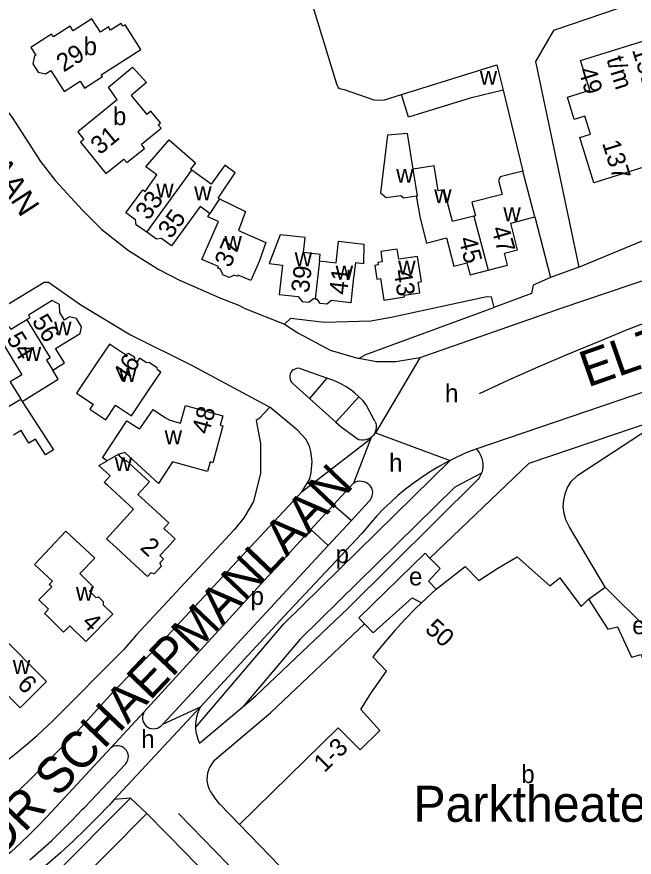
# Model space of a CAD drawing. Extents: x 161141 to 163125, y 381621 to 383200.
# Drawn here: x 161669 to 161806, y 382181.3 to 382367.8 of the extents above; entities that cross this region are included whole.
import ezdxf

# ---------------------------------------------------------------- set-up
doc = ezdxf.new("R2010")
doc.units = 0
for name, color, linetype in [('BLT_Basislijn', 7, 'Continuous'), ('BLT_Bebouwing', 7, 'Continuous'), ('BLT_Bebouwing_beschrifting', 7, 'Continuous'), ('BLT_Centroide', 7, 'Continuous'), ('BLT_Huisnummer', 7, 'Continuous'), ('BLT_Huisnummer_reeks', 7, 'Continuous'), ('BLT_Onderverdeling_panden', 7, 'Continuous'), ('BLT_Straatnaam', 7, 'Continuous'), ('BLT_Straatnaam_hoofdweg', 7, 'Continuous'), ('BLT_Vlakafsluiter', 7, 'Continuous')]:
    doc.layers.add(name, color=color, linetype=linetype)

msp = doc.modelspace()

# ---------------------------------------------------------------- linework, layer by layer
at = {"layer": 'BLT_Basislijn'}
for p, q in [((161776.87, 382351.49), (161781.24, 382333.52)), ((161783.91, 382323.37), (161787.4, 382309.9)), ((161793.69, 382312.24), (161787.4, 382309.9)), ((161783.21, 382306.35), (161774.79, 382303.26)), ((161789.94, 382303.1), (161758.44, 382292.1)), ((161737.53, 382287.68), (161732.18, 382289.61)), ((161737.79, 382287.57), (161733.9, 382283.11)), ((161737.79, 382287.57), (161737.53, 382287.68)), ((161730.25, 382286.4), (161733.9, 382283.11)), ((161770.9, 382271.87), (161809.35, 382284.99)), ((161733.9, 382283.11), (161739.77, 382277.83)), ((161744.89, 382283.46), (161739.77, 382277.83)), ((161748.45, 382278.05), (161746.52, 382281.69)), ((161813.37, 382279.08), (161782.6, 382268.66)), ((161748.04, 382274.86), (161747.71, 382274.5)), ((161748.35, 382275.23), (161748.04, 382274.86)), ((161770.18, 382271.62), (161770.9, 382271.87)), ((161760.64, 382247.64), (161782.6, 382268.66)), ((161771.35, 382265.2), (161742.44, 382236.49)), ((161743.74, 382264.34), (161739.25, 382259.45)), ((161739.25, 382259.45), (161734.25, 382254)), ((161739.25, 382259.45), (161743.21, 382256)), ((161747.16, 382260.27), (161743.21, 382256)), ((161743.21, 382256), (161738.06, 382250.44)), ((161795.86, 382238.55), (161799.51, 382241.21)), ((161709.53, 382206.57), (161719.11, 382214.67)), ((161682.56, 382209.37), (161676.38, 382203.14)), ((161697.84, 382191.01), (161694.18, 382194.42)), ((161713.98, 382193.16), (161712.7, 382194.75)), ((161713.98, 382193.16), (161718.43, 382188.51)), ((161706.55, 382182.09), (161697.84, 382191.01)), ((161704.83, 382191), (161754.16, 382140.56)), ((161710.2, 382178.37), (161706.55, 382182.09))]:
    msp.add_line(p, q, dxfattribs=at)
for points in [[(161595.84, 382460.72), (161596.92, 382458.74), (161611.47, 382435.7), (161611.61, 382435.15), (161612.76, 382433.33), (161647.66, 382377.83), (161648.55, 382376.12), (161656.88, 382363.14), (161666.97, 382346.69), (161667.98, 382345.4), (161674.24, 382335.63), (161677.56, 382331.37), (161683.55, 382324.85), (161687.86, 382320.54), (161693.76, 382315.92), (161698.71, 382312.8), (161700.46, 382311.71), (161704.92, 382309.44), (161714.05, 382305.43), (161718.43, 382303.74), (161719.44, 382303.14), (161728.38, 382299.55)], [(161674.9, 382417.55), (161680.08, 382409.37), (161685.15, 382401.83), (161686.05, 382401.99), (161718.73, 382414), (161720.52, 382414.27), (161731.64, 382380.01), (161739.94, 382352.91), (161740.26, 382352.11), (161740.58, 382351.85), (161741.6, 382351.66), (161748.23, 382349.34), (161750.34, 382349.3), (161754.35, 382350.52)], [(161810, 382372.25), (161788.1, 382364.7), (161784.08, 382357.84), (161793.69, 382312.24)], [(161793.69, 382312.24), (161822.54, 382324.21), (161823.81, 382325.1), (161843.74, 382336.23), (161846.45, 382340.89), (161847.52, 382345.91), (161849.28, 382355.23)], [(161854.27, 382325.33), (161851.62, 382323.99), (161789.94, 382303.1)], [(161771.61, 382284.21), (161778.13, 382287.19), (161784.68, 382290.09), (161791.26, 382292.92), (161797.88, 382295.68), (161804.52, 382298.36), (161811.2, 382300.97), (161817.9, 382303.51), (161824.63, 382305.97), (161831.39, 382308.35), (161838.18, 382310.66), (161844.99, 382312.89), (161851.82, 382315.05), (161858.68, 382317.13), (161861.33, 382317.91)], [(161787.4, 382309.9), (161783.57, 382308.2), (161783.21, 382306.35)], [(161629.78, 382281.38), (161675.04, 382308.9), (161676, 382308.89), (161683.17, 382303.86), (161694.24, 382297.2), (161707.92, 382290.37), (161725.11, 382281.14)], [(161728.38, 382299.55), (161729.8, 382300.92), (161737.29, 382299.99), (161747.53, 382300.31), (161752.03, 382301.1), (161773.27, 382305.7), (161774.25, 382305.62), (161774.79, 382303.26)], [(161744.85, 382291.95), (161746.43, 382292.82), (161774.79, 382303.26)], [(161728.38, 382299.55), (161731.36, 382297.68), (161738.51, 382293.82), (161744.85, 382291.95)], [(161758.44, 382292.1), (161753.09, 382291.22), (161748.77, 382291.22), (161744.85, 382291.95)], [(161732.18, 382289.61), (161731.81, 382289.73), (161731.43, 382289.77), (161731.04, 382289.74), (161730.67, 382289.62), (161730.33, 382289.43), (161730.04, 382289.18), (161729.8, 382288.87), (161729.64, 382288.52), (161729.54, 382288.14), (161729.53, 382287.75), (161729.6, 382287.37), (161729.74, 382287.01), (161729.96, 382286.69), (161730.25, 382286.4)], [(161744.89, 382283.46), (161744.01, 382284.24), (161743.06, 382284.98), (161742.07, 382285.65), (161741.04, 382286.25), (161739.96, 382286.78), (161738.86, 382287.24), (161737.79, 382287.57)], [(161746.52, 382281.69), (161745.74, 382282.6), (161744.89, 382283.46)], [(161725.11, 382281.14), (161722.78, 382278.63), (161722.08, 382278.16), (161723.04, 382273.06), (161723.04, 382266.51), (161721.51, 382260.21), (161719.35, 382256.56), (161717.2, 382253.92), (161695.44, 382230.54), (161692.72, 382227.36), (161677.01, 382211.56)], [(161732.29, 382262.44), (161733.99, 382265.23), (161734.33, 382266.67), (161734.52, 382269.07), (161734.24, 382271.3), (161733.91, 382272.53), (161733.08, 382274.08), (161731.27, 382276.05), (161725.11, 382281.14)], [(161739.77, 382277.83), (161740.96, 382276.76), (161744.81, 382273.98)], [(161748.45, 382278.05), (161748.62, 382277.59), (161748.72, 382277.12), (161748.74, 382276.63), (161748.67, 382276.15), (161748.53, 382275.68), (161748.35, 382275.23)], [(161799.51, 382241.21), (161791.52, 382254.7), (161790.8, 382256.18), (161790.41, 382257.59), (161790.23, 382259.1), (161790.33, 382260.52), (161790.62, 382261.9), (161791.11, 382263.16), (161792.02, 382264.63), (161793.43, 382266.08), (161813.37, 382279.08)], [(161747.71, 382274.5), (161747.3, 382274.23), (161746.86, 382274.02), (161746.39, 382273.88), (161745.91, 382273.82), (161745.43, 382273.83), (161744.95, 382273.93), (161744.81, 382273.98)], [(161770.18, 382271.62), (161768.18, 382270.78), (161766.21, 382269.87), (161765.11, 382269.3)], [(161770.9, 382271.87), (161771.3, 382271.43), (161771.67, 382270.91), (161771.96, 382270.35), (161772.18, 382269.76), (161772.33, 382269.14), (161772.4, 382268.51), (161772.39, 382267.88), (161772.3, 382267.25), (161772.13, 382266.64), (161772.06, 382266.48)], [(161708.62, 382210.05), (161728.21, 382233.07), (161765.11, 382269.3)], [(161765.11, 382269.3), (161764.28, 382268.88), (161762.38, 382267.82), (161760.53, 382266.7), (161758.72, 382265.5), (161756.95, 382264.24), (161755.23, 382262.92), (161753.56, 382261.53), (161751.95, 382260.09), (161750.38, 382258.58), (161748.88, 382257.02), (161747.43, 382255.4), (161746.04, 382253.73), (161745.54, 382253.1), (161728.33, 382234.79), (161709.71, 382214.66)], [(161772.06, 382266.48), (161766.2, 382263.37), (161731.87, 382229.66), (161719.11, 382214.67)], [(161772.06, 382266.48), (161771.88, 382266.05), (161771.57, 382265.5), (161771.35, 382265.2)], [(161743.74, 382264.34), (161744.15, 382264.56), (161744.59, 382264.7), (161745.04, 382264.77), (161745.51, 382264.76), (161745.96, 382264.66), (161746.39, 382264.49), (161746.79, 382264.25), (161747.13, 382263.95), (161747.42, 382263.59), (161747.65, 382263.18), (161747.8, 382262.74), (161747.87, 382262.29), (161747.86, 382261.82), (161747.78, 382261.37), (161747.61, 382260.94), (161747.38, 382260.54), (161747.16, 382260.27)], [(161682.56, 382209.37), (161690.41, 382218.05), (161699.17, 382226.94), (161732.29, 382262.44)], [(161734.25, 382254), (161697.18, 382213.45)], [(161738.06, 382250.44), (161734.25, 382254)], [(161701.36, 382210.81), (161738.06, 382250.44)], [(161760.64, 382247.64), (161759.58, 382248.72), (161744.89, 382234.37), (161746.13, 382233.1)], [(161762.06, 382240.79), (161760.32, 382242.57), (161762.9, 382245.34), (161760.64, 382247.64)], [(161799.51, 382241.21), (161817.74, 382223.13)], [(161746.13, 382233.1), (161748.07, 382231.11), (161756.68, 382238.83), (161758.78, 382237.76)], [(161719.11, 382214.67), (161721.99, 382217.1), (161742.44, 382236.49)], [(161712.92, 382202.89), (161725.33, 382213.38), (161746.13, 382233.1)], [(161709.71, 382214.66), (161709.34, 382213.92), (161709.04, 382213.15), (161708.82, 382212.35), (161708.67, 382211.54), (161708.61, 382210.71), (161708.62, 382210.05)], [(161697.18, 382213.45), (161697.08, 382213.25), (161696.93, 382212.83), (161696.87, 382212.39), (161696.89, 382211.95), (161696.98, 382211.51), (161697.15, 382211.1), (161697.39, 382210.73), (161697.7, 382210.4), (161698.05, 382210.14), (161698.45, 382209.94), (161698.88, 382209.82), (161699.32, 382209.77), (161699.77, 382209.81), (161700.2, 382209.93), (161700.6, 382210.11), (161700.96, 382210.37), (161701.27, 382210.69), (161701.36, 382210.81)], [(161625.41, 382180.83), (161628.52, 382181.87), (161631.6, 382182.99), (161634.66, 382184.18), (161637.68, 382185.45), (161640.67, 382186.8), (161643.63, 382188.21), (161646.56, 382189.7), (161649.44, 382191.26), (161652.29, 382192.88), (161655.09, 382194.58), (161657.86, 382196.34), (161660.58, 382198.18), (161663.25, 382200.07), (161665.88, 382202.03), (161668.46, 382204.06), (161670.99, 382206.15), (161673.47, 382208.3), (161675.89, 382210.5), (161677.01, 382211.56)], [(161708.62, 382210.05), (161708.62, 382209.89), (161708.71, 382209.07), (161708.89, 382208.26), (161709.14, 382207.47), (161709.46, 382206.71), (161709.53, 382206.57)], [(161689.83, 382205.56), (161675.69, 382190.34), (161673.78, 382188.29), (161671.81, 382186.31), (161669.78, 382184.37), (161667.7, 382182.5), (161665.56, 382180.69)], [(161671.9, 382180.72), (161674.34, 382182.84), (161676.74, 382185.02), (161679.08, 382187.26), (161681.37, 382189.56), (161683.59, 382191.91), (161684.06, 382192.37), (161693.08, 382201.92), (161693.19, 382202.04), (161693.43, 382202.41), (161693.61, 382202.81), (161693.71, 382203.24), (161693.74, 382203.68), (161693.68, 382204.12), (161693.54, 382204.54), (161693.34, 382204.93), (161693.06, 382205.28), (161692.73, 382205.57), (161692.35, 382205.8), (161691.93, 382205.96), (161691.5, 382206.03), (161691.05, 382206.03), (161690.62, 382205.95), (161690.21, 382205.79), (161689.83, 382205.56)], [(161648.17, 382180.68), (161650.76, 382182.17), (161653.31, 382183.73), (161655.81, 382185.36), (161658.27, 382187.06), (161660.68, 382188.82), (161663.05, 382190.65), (161665.36, 382192.54), (161667.63, 382194.49), (161669.84, 382196.5), (161671.99, 382198.57), (161674.09, 382200.69), (161676.14, 382202.87), (161676.38, 382203.14)], [(161712.92, 382202.89), (161712.46, 382202.37), (161712.07, 382201.81), (161711.74, 382201.21), (161711.48, 382200.57), (161711.31, 382199.91), (161711.2, 382199.23), (161711.18, 382198.54), (161711.24, 382197.86), (161711.38, 382197.18), (161711.6, 382196.53), (161711.89, 382195.91), (161712.25, 382195.33), (161712.7, 382194.75)], [(161690.62, 382194.1), (161689.52, 382192.92), (161686.9, 382190.18), (161684.21, 382187.49), (161681.47, 382184.85), (161678.67, 382182.27), (161675.82, 382179.76), (161672.92, 382177.3), (161669.97, 382174.91), (161666.96, 382172.57), (161663.91, 382170.31), (161663.37, 382169.92), (161660.9, 382168.21), (161658.38, 382166.57), (161655.82, 382164.99), (161653.21, 382163.49), (161650.57, 382162.05), (161647.89, 382160.69), (161645.17, 382159.4)], [(161694.18, 382194.42), (161676.73, 382176.83), (161673.51, 382173.76), (161672.98, 382173.23), (161671, 382171.34), (161668.97, 382169.5), (161666.88, 382167.72), (161664.74, 382166.01), (161662.56, 382164.35), (161660.33, 382162.77), (161658.05, 382161.24), (161655.73, 382159.79), (161653.36, 382158.4), (161650.96, 382157.09), (161648.52, 382155.84), (161646.05, 382154.66)], [(161694.18, 382194.42), (161690.62, 382194.1)], [(161648.03, 382150.08), (161650.57, 382151.28), (161653.08, 382152.55), (161655.55, 382153.9), (161657.98, 382155.31), (161660.37, 382156.79), (161662.72, 382158.34), (161665.02, 382159.96), (161667.27, 382161.64), (161669.48, 382163.38), (161671.63, 382165.19), (161673.74, 382167.06), (161675.78, 382168.98), (161677.05, 382170.23), (161680.28, 382173.31), (161697.84, 382191.01)]]:
    msp.add_lwpolyline(points, dxfattribs=at)
at = {"layer": 'BLT_Bebouwing'}
for p, q in [((161783.91, 382323.37), (161781.24, 382333.52)), ((161713.96, 382327.4), (161711.83, 382324.11)), ((161669.85, 382282.93), (161670.15, 382282.43)), ((161691.68, 382270.72), (161691.44, 382270.65)), ((161757.41, 382236.5), (161758.78, 382237.76)), ((161749.56, 382209.43), (161745.35, 382214.03)), ((161740.31, 382209.98), (161718.43, 382188.51)), ((161745.14, 382205.09), (161740.31, 382209.98)), ((161749.56, 382209.43), (161745.14, 382205.09)), ((161749.25, 382156.82), (161718.43, 382188.51))]:
    msp.add_line(p, q, dxfattribs=at)
for points in [[(161696.48, 382360.54), (161693.01, 382365.98), (161692.54, 382365.68), (161692.12, 382366.32), (161689.8, 382364.84), (161689.36, 382365.54), (161687.53, 382364.38), (161685.65, 382367.32), (161681.48, 382364.65), (161680.81, 382365.7), (161677.1, 382363.33), (161676.71, 382363.95), (161672.09, 382360.99), (161673.19, 382359.28), (161672.92, 382359.1), (161672.54, 382357.36), (161673.73, 382355.49), (161675.38, 382355.13), (161676.5, 382355.85), (161679.49, 382351.18), (161683.05, 382353.46), (161684, 382351.97), (161687.99, 382354.52), (161687.72, 382354.93), (161696.48, 382360.54)], [(161795.04, 382345.72), (161792.67, 382344.98), (161791.14, 382349.91), (161796.14, 382351.47), (161794.08, 382358.08), (161812.62, 382363.85)], [(161691.27, 382349.34), (161689.29, 382352.19), (161694.67, 382356.59), (161697.76, 382353.16), (161694.35, 382350.33), (161697.82, 382346.11)], [(161754.35, 382350.52), (161775.5, 382357.08), (161776.87, 382351.49)], [(161776.87, 382351.49), (161769.57, 382349.71), (161755.91, 382345.47), (161754.35, 382350.52)], [(161691.27, 382349.34), (161682.5, 382342.23), (161683.85, 382340.56), (161683.09, 382339.94), (161688.75, 382332.97), (161692.76, 382336.22), (161693.41, 382335.42), (161697.29, 382338.57), (161696.65, 382339.48)], [(161696.65, 382339.48), (161700.99, 382343.04), (161700.33, 382343.81), (161700.84, 382344.23), (161698.7, 382346.83), (161697.82, 382346.11)], [(161808.9, 382336.14), (161809.33, 382334.75), (161797.05, 382330.93), (161793.92, 382340.98), (161796.28, 382341.72), (161795.04, 382345.72)], [(161756.91, 382333.97), (161755.65, 382341.9), (161751.26, 382341.48), (161749.65, 382328.73), (161750.95, 382327.69), (161754.16, 382328.1), (161754.8, 382327.59), (161757.63, 382328.04)], [(161697.8, 382319.97), (161695.49, 382321.64), (161695.32, 382322.74), (161693.2, 382324.27), (161696.92, 382329.41), (161697.43, 382329.04), (161700.07, 382332.68), (161697.64, 382334.45), (161702.78, 382340.44), (161708.64, 382335.36), (161707.51, 382333.94), (161707.79, 382333.74)], [(161713.67, 382327.5), (161717.46, 382333.15), (161715.13, 382334.82), (161712.07, 382330.61), (161707.79, 382333.74)], [(161770.42, 382323.56), (161765.67, 382322.33), (161763.84, 382329.39), (161762.51, 382329.17), (161761.59, 382334.74), (161756.91, 382333.97)], [(161781.24, 382333.52), (161776.23, 382332.25), (161775.89, 382331.44), (161776.68, 382328.36), (161769.97, 382326.65), (161770.74, 382323.64), (161770.42, 382323.56)], [(161757.63, 382328.04), (161758.48, 382323.08), (161759.9, 382317.58), (161764.31, 382318.73), (161765.94, 382312.43), (161768.84, 382313.19), (161769.54, 382310.5), (161773.55, 382311.55)], [(161713.96, 382327.4), (161719.75, 382324.57), (161718.19, 382320.32), (161724.23, 382317.72), (161722.74, 382313.48), (161720.91, 382309.24), (161718.11, 382310.45), (161717.97, 382310.14), (161717.31, 382310.43), (161716.09, 382309.94), (161714.68, 382310.55), (161714.2, 382311.76), (161713.58, 382312.03), (161713.72, 382312.34), (161710.06, 382313.92), (161713.71, 382322.37), (161711.35, 382323.39), (161711.83, 382324.11)], [(161713.67, 382327.5), (161713.96, 382327.4)], [(161711.83, 382324.11), (161709.68, 382325.67), (161703.33, 382316.93), (161701.05, 382318.58), (161699.95, 382318.41), (161697.8, 382319.97)], [(161773.55, 382311.55), (161777.89, 382312.66), (161777.19, 382315.36), (161780.08, 382316.1), (161778.57, 382322), (161783.91, 382323.37)], [(161736.14, 382313.62), (161736.31, 382315.06), (161732.59, 382315.49), (161732.97, 382318.77), (161727.43, 382319.41), (161724.98, 382313.01), (161727.96, 382312.67), (161727.21, 382306.16), (161731.42, 382305.68), (161732.27, 382304.62), (161733.8, 382304.44), (161734.83, 382305.26), (161735.17, 382305.21)], [(161736.14, 382313.62), (161739.82, 382313.2), (161740.37, 382317.98), (161745.99, 382317.33), (161745.9, 382312.96), (161744.11, 382313.17), (161743.65, 382309.29), (161743.09, 382304.33), (161738.82, 382304.82), (161737.78, 382303.99), (161736.32, 382304.16), (161735.53, 382305.16)], [(161758.4, 382306.52), (161758.04, 382308.91), (161758.74, 382309.01), (161757.87, 382314.61), (161753.74, 382313.98), (161753.39, 382316.24), (161749.72, 382315.68), (161750.07, 382313.41), (161749.11, 382313.27), (161749.19, 382312.75), (161748.4, 382312.61), (161748.86, 382309.57), (161749.69, 382309.69), (161750.43, 382304.89), (161755.02, 382305.6), (161754.96, 382305.99), (161758.4, 382306.52)], [(161676.98, 382289.36), (161679.58, 382290.96), (161677.59, 382294.17), (161683.02, 382297.53), (161683.37, 382299), (161682.25, 382300.82), (161680.7, 382301.18), (161679.56, 382300.48), (161678.52, 382302.15), (161678.47, 382303.96), (161676.86, 382304.82), (161671.56, 382301.55), (161671.89, 382301.01), (161671.17, 382300.56)], [(161735.17, 382305.21), (161735.53, 382305.16)], [(161671.17, 382300.56), (161667.69, 382298.42), (161667.36, 382298.96), (161665.73, 382298.73), (161664.63, 382297.24), (161670.12, 382288.35), (161667.52, 382286.77), (161669.85, 382282.93)], [(161690.9, 382281.6), (161694.44, 382279.26), (161698.15, 382284.78), (161700.94, 382288.93), (161700.18, 382289.44), (161700.09, 382289.86), (161698.39, 382291), (161697.71, 382291.05), (161696.23, 382292.05), (161695.62, 382291.15), (161695.13, 382291.48), (161695.17, 382292.14), (161693.79, 382293.07), (161693.13, 382292.74), (161689.56, 382295.15), (161686.77, 382291), (161682.25, 382284.27), (161685.9, 382281.82), (161685.17, 382280.73), (161688.71, 382278.34), (161690.9, 382281.6)], [(161670.15, 382282.43), (161678.19, 382287.4), (161676.98, 382289.36)], [(161667.02, 382281.21), (161669.85, 382282.93)], [(161670.15, 382282.43), (161677.14, 382271.67), (161675.33, 382270.56), (161673.16, 382274.07), (161671.68, 382273.16), (161669.95, 382275.97), (161668.25, 382274.92)], [(161689.72, 382272.51), (161693.42, 382278.14), (161696.22, 382276.31), (161696.39, 382276.57), (161699.22, 382280.6), (161701.77, 382278.91), (161702.9, 382278.27), (161705.33, 382277.61), (161706.39, 382281.51), (161714.68, 382279.2), (161714.12, 382277.17), (161714.72, 382277.01), (161712.48, 382268.83), (161711.87, 382268.99), (161711.3, 382266.88), (161706.47, 382268.19), (161703.51, 382269), (161700.45, 382264.24), (161692.94, 382271.12), (161691.68, 382270.72)], [(161689, 382269.27), (161688.02, 382269.92), (161689.72, 382272.51)], [(161691.44, 382270.65), (161692.85, 382269.04), (161693.15, 382269.37), (161698.41, 382264.55), (161695.86, 382261.76), (161699.06, 382258.83), (161702.74, 382255.45), (161701.62, 382254.22), (161704.14, 382251.92), (161702.39, 382250), (161700.73, 382248.2), (161701.54, 382247.45), (161700.75, 382246.59), (161700.99, 382245.82), (161699.48, 382244.19), (161698.71, 382244.37), (161697.97, 382243.56), (161694.3, 382246.96), (161691.03, 382250.01), (161688.91, 382251.95), (161694.91, 382258.49), (161689.11, 382263.81), (161688.36, 382264.47), (161689.69, 382265.92), (161687.17, 382268.23), (161689, 382269.27)], [(161676.89, 382242.55), (161672.94, 382246.23), (161679.84, 382253.62)], [(161679.84, 382253.62), (161686.27, 382247.62), (161682.93, 382244.23)], [(161762.06, 382240.79), (161768.49, 382245.76), (161771.52, 382242.66), (161775.71, 382245.46), (161780, 382247.97)], [(161780, 382247.97), (161787.23, 382241.52), (161789.49, 382243.25), (161794.18, 382236.92), (161795.86, 382238.55)], [(161682.93, 382244.23), (161685.99, 382241.23), (161685.08, 382240.31), (161686.51, 382238.91), (161687.07, 382239.06), (161688.12, 382238.03), (161688.13, 382237.31), (161690.27, 382235.21), (161684.3, 382229.12), (161680.73, 382232.64), (161679.36, 382231.24), (161675.79, 382234.74), (161675.12, 382235.4), (161676.04, 382236.32), (161673.9, 382238.42), (161676.72, 382241.29), (161676.17, 382241.82), (161676.89, 382242.55)], [(161758.78, 382237.76), (161762.06, 382240.79)], [(161795.86, 382238.55), (161800.11, 382231.88), (161802.29, 382232.44), (161805.39, 382225.71), (161807.55, 382226.26), (161809.06, 382221.61), (161809.64, 382219.82)], [(161757.41, 382236.5), (161755.1, 382234.06), (161752.84, 382231.56), (161750.65, 382229.02), (161748.51, 382226.42), (161747.95, 382225.72)], [(161669.75, 382214.46), (161675.57, 382220.29), (161664.99, 382230.87), (161662.3, 382228.18), (161663.73, 382226.74), (161660.6, 382223.61), (161669.75, 382214.46)], [(161745.35, 382214.03), (161747.61, 382217.74), (161751.02, 382222.57), (161747.95, 382225.72)]]:
    msp.add_lwpolyline(points, dxfattribs=at)
at = {"layer": 'BLT_Onderverdeling_panden'}
for p, q in [((161697.8, 382319.97), (161707.79, 382333.74)), ((161770.42, 382323.56), (161773.55, 382311.55)), ((161736.14, 382313.62), (161735.17, 382305.21)), ((161691.44, 382270.65), (161689, 382269.27))]:
    msp.add_line(p, q, dxfattribs=at)
for points in [[(161757.63, 382328.04), (161757.86, 382328.07), (161756.91, 382333.97)], [(161671.17, 382300.56), (161676.4, 382292.08), (161675.57, 382291.55), (161676.98, 382289.36)]]:
    msp.add_lwpolyline(points, dxfattribs=at)
at = {"layer": 'BLT_Vlakafsluiter'}
for p, q in [((161758.44, 382292.1), (161748.56, 382275.48)), ((161732.29, 382262.44), (161747.16, 382273.92)), ((161743.74, 382264.34), (161747.71, 382274.5)), ((161747.71, 382274.5), (161747.16, 382273.92)), ((161748.35, 382275.23), (161748.56, 382275.48)), ((161748.56, 382275.48), (161765.11, 382269.3)), ((161690.62, 382194.1), (161709.71, 382214.66)), ((161701.36, 382210.81), (161709.71, 382214.66)), ((161697.18, 382213.45), (161689.83, 382205.56))]:
    msp.add_line(p, q, dxfattribs=at)

# ---------------------------------------------------------------- texts
at = {"layer": 'BLT_Bebouwing_beschrifting'}
msp.add_text('Parktheater', height=8, dxfattribs=at).set_placement((161757, 382189.14))
at = {"layer": 'BLT_Centroide'}
for s, p in [('b', (161683.81, 382359.25)), ('w', (161771.7, 382352.7)), ('b', (161690.32, 382343.73)), ('w', (161753.15, 382330.95)), ('w', (161699.92, 382327.67)), ('w', (161708.34, 382327.06)), ('w', (161761.59, 382326.42)), ('w', (161776.94, 382322.42)), ('w', (161715.05, 382316.05)), ('w', (161730.64, 382312.41)), ('w', (161753.6, 382310.56)), ('w', (161739.73, 382309.45)), ('w', (161677.27, 382297.06)), ('w', (161670.52, 382291.41)), ('w', (161691.69, 382286.75)), ('h', (161764, 382282.26)), ('w', (161701.78, 382272.91)), ('w', (161690.7, 382266.98)), ('h', (161751.58, 382266.81)), ('p', (161739.71, 382246.53)), ('e', (161756, 382241.6)), ('w', (161682.09, 382238.19)), ('p', (161720.84, 382237.27)), ('e', (161805.53, 382230.77)), ('w', (161668.09, 382221.95)), ('h', (161696.58, 382205.5)), ('b', (161780.92, 382197.72))]:
    msp.add_text(s, height=4, dxfattribs=at).set_placement(p)
at = {"layer": 'BLT_Huisnummer'}
for s, rotation, p in [('29', 32.6088, (161679.39, 382355.39)), ('31', 39.4845, (161687.41, 382337)), ('33', 54.0197, (161698.17, 382322.43)), ('35', 54.0057, (161703.19, 382318.33)), ('47', 286.117, (161774.21, 382320.76)), ('37', 66.653, (161716.34, 382311.92)), ('45', 283.8756, (161767.03, 382318.5)), ('39', 83.4788, (161733.79, 382306.4)), ('41', 83.4776, (161742.22, 382305.97)), ('43', 278.7406, (161752.58, 382311.46)), ('56', 301.6932, (161672.23, 382300.24)), ('54', 301.6926, (161666.56, 382296.35)), ('46', 56.0757, (161693.2, 382286.22)), ('48', 74.5182, (161711.56, 382274.93)), ('2', 317.1151, (161696.14, 382249.76)), ('4', 315.5014, (161683.19, 382233.14)), ('6', 314.9969, (161668.85, 382219.39))]:
    msp.add_text(s, height=4, rotation=rotation, dxfattribs=at).set_placement(p)
at = {"layer": 'BLT_Huisnummer_reeks'}
for s, rotation, p in [('135', 287.289, (161805.45, 382360.45)), ('t/m', 287.289, (161799.77, 382358.4)), ('49', 287.3101, (161793.52, 382355.91)), ('137', 287.2935, (161798.82, 382339.76)), ('50', 318.306, (161759.33, 382231.59)), ('1-3', 44.3143, (161737.23, 382199.9))]:
    msp.add_text(s, height=4, rotation=rotation, dxfattribs=at).set_placement(p)
at = {"layer": 'BLT_Straatnaam'}
for s, rotation, p in [('ELZENTLAAN', 302.8504, (161646.69, 382359.27)), ('LE SAGE TEN BROEKLAAN', 44.118, (161807.45, 382135.76))]:
    msp.add_text(s, height=5, rotation=rotation, dxfattribs=at).set_placement(p)
at = {"layer": 'BLT_Straatnaam_hoofdweg'}
for s, height, rotation, p in [('ELZENTLAAN', 8, 19.3233, (161795.66, 382285.49)), ('DR SCHAEPMANLAAN', 7.9999, 46.4293, (161665.33, 382180.98))]:
    msp.add_text(s, height=height, rotation=rotation, dxfattribs=at).set_placement(p)

doc.saveas('drawing.dxf')
